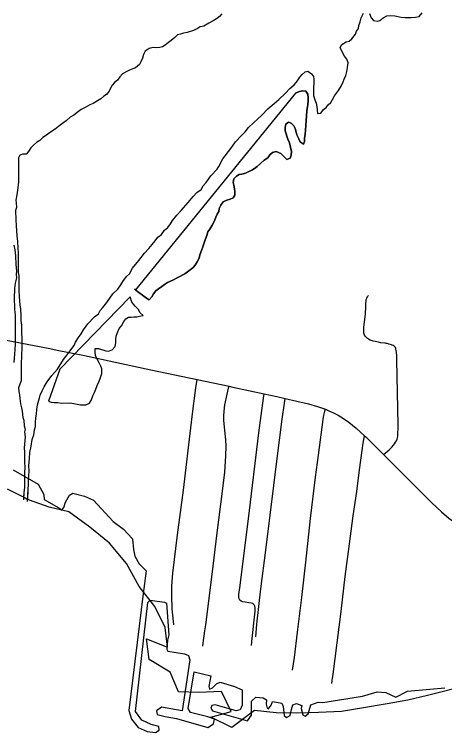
# Model space of a CAD drawing. Extents: x 0 to 34, y 0 to 22.
# Drawn here: x 7.8794 to 8.0868, y 17.9516 to 18.2977 of the extents above; entities that cross this region are included whole.
import ezdxf

# ---------------------------------------------------------------- set-up
doc = ezdxf.new("R2010")
doc.units = 0
for name, color, linetype in [('GM_X_Corporation', 7, 'Continuous'), ('GM_X_County_Road', 7, 'Continuous'), ('GM_X_Major_Lake', 7, 'Continuous'), ('GM_X_Minor_River', 7, 'Continuous'), ('GM_X_Township_Road', 7, 'Continuous')]:
    doc.layers.add(name, color=color, linetype=linetype)

msp = doc.modelspace()

# ---------------------------------------------------------------- linework, layer by layer
at = {"layer": 'GM_X_Corporation'}
msp.add_lwpolyline([(7.87891, 18.07817), (7.89089, 18.07134), (7.89365, 18.06642), (7.89377, 18.0639), (7.90084, 18.05995), (7.90226, 18.0588), (7.90335, 18.06007), (7.90407, 18.06259), (7.90599, 18.06606), (7.90767, 18.06702), (7.9133, 18.06558), (7.91762, 18.06355), (7.92708, 18.05336), (7.932, 18.04964), (7.93643, 18.04497), (7.93691, 18.03982), (7.93751, 18.0367), (7.93955, 18.03287), (7.94302, 18.02951), (7.94158, 18.0186), (7.93463, 17.96228), (7.93583, 17.95808), (7.93919, 17.95413), (7.94338, 17.95209), (7.94746, 17.95161), (7.94925, 17.95281), (7.94902, 17.95449), (7.94542, 17.95556), (7.94087, 17.9576), (7.93775, 17.9618), (7.94374, 18.01429), (7.94482, 18.01549), (7.95177, 18.01453), (7.95273, 18.01393), (7.95393, 17.99871), (7.95321, 17.99619), (7.95285, 17.99176), (7.95333, 17.99092), (7.96148, 17.9896), (7.9634, 17.98876), (7.964, 17.98661), (7.96028, 17.96216), (7.95033, 17.96384), (7.94794, 17.96216), (7.9483, 17.96036), (7.95213, 17.9594), (7.95764, 17.95844), (7.97275, 17.95413), (7.97538, 17.95593), (7.97584, 17.95805), (7.97262, 17.95916), (7.96436, 17.96132), (7.96328, 17.96324), (7.96603, 17.98085), (7.97406, 17.97893), (7.9731, 17.97378), (7.97346, 17.97258), (7.9749, 17.97318), (7.97694, 17.9751), (7.97862, 17.97594), (7.98557, 17.9739), (7.98928, 17.97222), (7.98928, 17.9648), (7.98832, 17.96252), (7.98629, 17.96216), (7.97622, 17.96503), (7.97454, 17.96467), (7.97418, 17.96347), (7.9749, 17.96204), (7.9918, 17.95724), (7.99372, 17.96), (7.99372, 17.96288), (7.99372, 17.96683), (7.99575, 17.96863), (7.99935, 17.96839), (8.00091, 17.96743), (8.00079, 17.96527), (8.00127, 17.96336), (8.00199, 17.96311), (8.00319, 17.9648), (8.0039, 17.96659), (8.00582, 17.96623), (8.00834, 17.96587), (8.00906, 17.9642), (8.00954, 17.95988), (8.01061, 17.95892), (8.01229, 17.95988), (8.01301, 17.96276), (8.01373, 17.96503), (8.01541, 17.96563), (8.01805, 17.96467), (8.01769, 17.96324), (8.01852, 17.96024), (8.0196, 17.95952), (8.02104, 17.96072), (8.02236, 17.96503), (8.02584, 17.96623), (8.02811, 17.96611), (8.04717, 17.96911), (8.05436, 17.97127), (8.05855, 17.97091), (8.06335, 17.96863), (8.06898, 17.97151), (8.07965, 17.97258), (8.08696, 17.97318)], dxfattribs=at)
at = {"layer": 'GM_X_County_Road'}
msp.add_line((7.96749, 18.12173), (7.98291, 18.11847), dxfattribs=at)
for points in [[(7.82045, 18.15202), (7.82799, 18.15045), (7.83523, 18.14892), (7.86448, 18.14276), (7.89654, 18.13662), (7.9, 18.13594)], [(7.9, 18.13594), (7.91331, 18.13331), (7.94522, 18.12644), (7.96749, 18.12173)], [(7.98291, 18.11847), (7.98475, 18.11808), (7.99988, 18.11484)], [(7.99988, 18.11484), (8.00601, 18.11353), (8.01, 18.11262)], [(8.01, 18.11262), (8.02114, 18.11009), (8.02558, 18.1088), (8.02935, 18.10744)], [(8.02935, 18.10744), (8.03106, 18.10671), (8.03318, 18.10574), (8.03544, 18.10453), (8.03806, 18.10292), (8.04058, 18.10114), (8.04419, 18.09825), (8.04821, 18.0946)], [(8.04821, 18.0946), (8.04876, 18.09409), (8.05731, 18.08559)], [(8.05731, 18.08559), (8.08071, 18.0623), (8.08523, 18.058), (8.08882, 18.05498), (8.09262, 18.05222), (8.09528, 18.05056), (8.09807, 18.0491), (8.10095, 18.04786), (8.10537, 18.04627), (8.10873, 18.04521), (8.10957, 18.04502)]]:
    msp.add_lwpolyline(points, dxfattribs=at)
at = {"layer": 'GM_X_Major_Lake'}
msp.add_lwpolyline([(8.09836, 17.97449), (8.07863, 17.96955), (8.06914, 17.96727), (8.05908, 17.96556), (8.04675, 17.96347), (8.03707, 17.96176), (8.02607, 17.96138), (8.01563, 17.961), (8.00557, 17.96118), (7.99514, 17.96232), (7.98432, 17.95415), (7.97407, 17.95909), (7.98394, 17.96175), (7.9792, 17.97144), (7.96838, 17.97087), (7.95851, 17.97125), (7.95453, 17.98074), (7.94447, 17.98682), (7.94314, 17.99688), (7.9532, 17.99271), (7.95206, 18.0022), (7.94713, 18.01246), (7.93953, 18.02195), (7.93346, 18.03316), (7.9253, 18.04284), (7.91581, 18.05063), (7.90576, 18.05804), (7.89627, 18.06032), (7.88678, 18.06354), (7.87615, 18.06886)], dxfattribs=at)
at = {"layer": 'GM_X_Minor_River'}
msp.add_line((7.88391, 18.06499), (7.88586, 18.06399), dxfattribs=at)
for points in [[(7.97943, 18.29797), (7.9783, 18.29663), (7.97679, 18.29549), (7.97527, 18.29453), (7.97319, 18.29338), (7.97073, 18.29204), (7.96902, 18.29165), (7.9677, 18.29088), (7.96581, 18.28992), (7.96277, 18.28896), (7.96088, 18.28857), (7.95955, 18.28818), (7.95803, 18.2878), (7.95671, 18.28646), (7.95501, 18.28512), (7.95368, 18.28417), (7.95217, 18.28283), (7.95085, 18.28206), (7.94952, 18.28168), (7.948, 18.28148), (7.94629, 18.28166), (7.9444, 18.28127), (7.94251, 18.27993), (7.94175, 18.27841), (7.94119, 18.27651), (7.94044, 18.27479), (7.93969, 18.27346), (7.9378, 18.27193), (7.93647, 18.27135), (7.93496, 18.27078), (7.93325, 18.27001), (7.93155, 18.26905), (7.93023, 18.26752), (7.9291, 18.266), (7.92778, 18.26485)], [(8.02366, 18.26054), (8.02367, 18.25864), (8.02425, 18.25656), (8.02483, 18.25485), (8.02522, 18.25314), (8.02542, 18.25162), (8.02562, 18.24991), (8.02713, 18.25011), (8.02845, 18.25183), (8.02978, 18.25278), (8.03072, 18.25412), (8.03204, 18.25526), (8.0328, 18.2566), (8.03373, 18.2585), (8.03562, 18.26098), (8.03694, 18.26308), (8.03788, 18.26517), (8.03844, 18.2665), (8.03919, 18.26822), (8.03975, 18.27012), (8.03993, 18.27202), (8.0403, 18.2743), (8.03972, 18.27601), (8.03857, 18.27753), (8.03723, 18.27999), (8.03647, 18.2817), (8.03722, 18.28322), (8.0393, 18.28437), (8.04082, 18.28476), (8.04214, 18.28591), (8.04384, 18.28819), (8.0444, 18.28953), (8.04534, 18.29086), (8.04552, 18.29238), (8.04608, 18.2941), (8.04664, 18.296), (8.04777, 18.29829)], [(8.05062, 18.29811), (8.05139, 18.29602), (8.05254, 18.2947), (8.05425, 18.29432), (8.05557, 18.29471), (8.05727, 18.29605), (8.05898, 18.29701), (8.06069, 18.2972), (8.06277, 18.29702), (8.06582, 18.29628), (8.06772, 18.2961), (8.07075, 18.29611), (8.07284, 18.29631), (8.07455, 18.2967), (8.07606, 18.29842)], [(7.88582, 18.06292), (7.88605, 18.06891), (7.88623, 18.07101), (7.88622, 18.07348), (7.8864, 18.07538), (7.88658, 18.07766), (7.88638, 18.08013), (7.88674, 18.08374), (7.88691, 18.08659), (7.88747, 18.08964), (7.88802, 18.09287), (7.88877, 18.09515), (7.88914, 18.09743), (7.8897, 18.09915), (7.88969, 18.10105), (7.88986, 18.10333), (7.89005, 18.10504), (7.89022, 18.10732), (7.89059, 18.1096), (7.89153, 18.11284), (7.8919, 18.11417), (7.89284, 18.11627), (7.89378, 18.11817), (7.89528, 18.12065), (7.89755, 18.1237), (7.90019, 18.12675), (7.9032, 18.13133), (7.90584, 18.13495), (7.90716, 18.13667), (7.90829, 18.13819), (7.90885, 18.13972), (7.91036, 18.142), (7.91168, 18.14372), (7.91281, 18.14562), (7.91488, 18.14849), (7.91809, 18.15192), (7.91998, 18.15345), (7.92074, 18.15497), (7.92206, 18.1565), (7.92395, 18.15879), (7.92696, 18.16298), (7.92923, 18.16528), (7.93073, 18.16737), (7.93168, 18.1689), (7.93356, 18.17138), (7.93489, 18.17271), (7.93639, 18.17538), (7.93941, 18.17901), (7.94224, 18.18263), (7.94431, 18.18492), (7.94582, 18.18683), (7.94733, 18.18855), (7.94865, 18.19026), (7.95036, 18.1916), (7.95186, 18.1937), (7.95338, 18.19503), (7.9547, 18.19675), (7.95564, 18.19828), (7.95771, 18.20095), (7.95979, 18.20324), (7.96319, 18.20705), (7.96564, 18.20991), (7.96734, 18.21182), (7.96942, 18.21335), (7.97036, 18.21507), (7.97187, 18.2166), (7.97413, 18.21984), (7.97715, 18.22308), (7.97791, 18.22441), (7.97998, 18.22804), (7.98375, 18.23299), (7.98601, 18.23623), (7.98884, 18.23929), (7.99073, 18.24101), (7.99224, 18.24311), (7.9947, 18.2454), (7.99677, 18.24731), (7.99866, 18.24903), (8.00168, 18.25208), (8.00471, 18.25476), (8.00698, 18.25667), (8.01019, 18.25972), (8.01227, 18.26201), (8.01435, 18.26373), (8.01548, 18.26507), (8.01698, 18.26736), (8.01812, 18.26869), (8.01963, 18.27003), (8.02096, 18.27023), (8.02267, 18.26909), (8.02363, 18.26777), (8.02382, 18.26644), (8.02383, 18.26473), (8.02365, 18.26225), (8.02366, 18.26054)], [(7.88586, 18.06399), (7.88605, 18.06891), (7.88623, 18.07101), (7.88622, 18.07348), (7.8864, 18.07538), (7.88658, 18.07766), (7.88638, 18.08013), (7.88674, 18.08374), (7.88691, 18.08659), (7.88747, 18.08964), (7.88802, 18.09287), (7.88877, 18.09515), (7.88914, 18.09743), (7.8897, 18.09915), (7.88969, 18.10105), (7.88986, 18.10333), (7.89005, 18.10504), (7.89022, 18.10732), (7.89059, 18.1096), (7.89153, 18.11284), (7.8919, 18.11417), (7.89284, 18.11627), (7.89378, 18.11817), (7.89528, 18.12065), (7.89755, 18.1237), (7.90019, 18.12675), (7.9032, 18.13133), (7.90584, 18.13495), (7.90716, 18.13667), (7.90829, 18.13819), (7.90885, 18.13972), (7.91036, 18.142), (7.91168, 18.14372), (7.91281, 18.14562), (7.91488, 18.14849), (7.91809, 18.15192), (7.91998, 18.15345), (7.92074, 18.15497), (7.92206, 18.1565), (7.92395, 18.15879), (7.92696, 18.16298), (7.92923, 18.16528), (7.93073, 18.16737), (7.93168, 18.1689), (7.93356, 18.17138), (7.93489, 18.17271), (7.93639, 18.17538), (7.93941, 18.17901), (7.94224, 18.18263), (7.94431, 18.18492), (7.94582, 18.18683), (7.94733, 18.18855), (7.94865, 18.19026), (7.95036, 18.1916), (7.95186, 18.1937), (7.95338, 18.19503), (7.9547, 18.19675), (7.95564, 18.19828), (7.95771, 18.20095), (7.95979, 18.20324), (7.96319, 18.20705), (7.96564, 18.20991), (7.96734, 18.21182), (7.96942, 18.21335), (7.97036, 18.21507), (7.97187, 18.2166), (7.97413, 18.21984), (7.97715, 18.22308), (7.97791, 18.22441), (7.97998, 18.22804), (7.98375, 18.23299), (7.98601, 18.23623), (7.98884, 18.23929), (7.99073, 18.24101), (7.99224, 18.24311), (7.9947, 18.2454), (7.99677, 18.24731), (7.99866, 18.24903), (8.00168, 18.25208), (8.00471, 18.25476), (8.00698, 18.25667), (8.01019, 18.25972), (8.01227, 18.26201), (8.01435, 18.26373), (8.01548, 18.26507), (8.01698, 18.26736), (8.01812, 18.26869), (8.01963, 18.27003), (8.02096, 18.27023), (8.02267, 18.26909), (8.02363, 18.26777), (8.02382, 18.26644), (8.02383, 18.26473), (8.02365, 18.26225), (8.02366, 18.26054)], [(7.92778, 18.26485), (7.92664, 18.26352), (7.9257, 18.26218), (7.92514, 18.26066), (7.92382, 18.25913), (7.92249, 18.25818), (7.92117, 18.25703), (7.91947, 18.25607), (7.91739, 18.25473), (7.91587, 18.25416), (7.9136, 18.25281), (7.9117, 18.25186), (7.91038, 18.2509), (7.90811, 18.24918), (7.90641, 18.24822), (7.90433, 18.24631), (7.90149, 18.24421), (7.89903, 18.24229), (7.89639, 18.24057), (7.89487, 18.23942), (7.89317, 18.23828), (7.89166, 18.23694), (7.89014, 18.23598), (7.88863, 18.23464), (7.88731, 18.23331), (7.88618, 18.23159), (7.88505, 18.23026), (7.88353, 18.23025), (7.88201, 18.22986), (7.88145, 18.22853), (7.8815, 18.21941), (7.88151, 18.21694), (7.88114, 18.21409), (7.88059, 18.21066), (7.88022, 18.20819), (7.88023, 18.20686), (7.88043, 18.20458), (7.88006, 18.20325), (7.88008, 18.19869), (7.88029, 18.19584), (7.88069, 18.1909), (7.88089, 18.18824), (7.8811, 18.18501), (7.8813, 18.18273), (7.88135, 18.17323), (7.88155, 18.1719), (7.88158, 18.16448), (7.88179, 18.16183), (7.88199, 18.15955), (7.882, 18.15765), (7.88239, 18.15556), (7.88259, 18.15252), (7.8826, 18.15024), (7.88281, 18.14796), (7.88282, 18.14416), (7.88303, 18.1415), (7.88305, 18.13618), (7.88288, 18.13427), (7.88288, 18.13237), (7.88271, 18.13009), (7.88275, 18.12116), (7.882, 18.11945), (7.88144, 18.11773), (7.88164, 18.11602), (7.88184, 18.11432), (7.88204, 18.11261), (7.88243, 18.10995), (7.88282, 18.10805), (7.88321, 18.10653), (7.8836, 18.10349), (7.88399, 18.10216), (7.88419, 18.0995), (7.88458, 18.09779), (7.88439, 18.09646), (7.8846, 18.09418), (7.88424, 18.08886), (7.88425, 18.08677), (7.88426, 18.08468), (7.88428, 18.08202), (7.88448, 18.07917), (7.8843, 18.07708), (7.88434, 18.06967), (7.88397, 18.06738), (7.88391, 18.06499)], [(7.92778, 18.26485), (7.92664, 18.26352), (7.9257, 18.26218), (7.92514, 18.26066), (7.92382, 18.25913), (7.92249, 18.25818), (7.92117, 18.25703), (7.91947, 18.25607), (7.91739, 18.25473), (7.91587, 18.25416), (7.9136, 18.25281), (7.9117, 18.25186), (7.91038, 18.2509), (7.90811, 18.24918), (7.90641, 18.24822), (7.90433, 18.24631), (7.90149, 18.24421), (7.89903, 18.24229), (7.89639, 18.24057), (7.89487, 18.23942), (7.89317, 18.23828), (7.89166, 18.23694), (7.89014, 18.23598), (7.88863, 18.23464), (7.88731, 18.23331), (7.88618, 18.23159), (7.88505, 18.23026), (7.88353, 18.23025), (7.88201, 18.22986), (7.88145, 18.22853), (7.8815, 18.21941), (7.88151, 18.21694), (7.88114, 18.21409), (7.88059, 18.21066), (7.88022, 18.20819), (7.88023, 18.20686), (7.88043, 18.20458), (7.88006, 18.20325), (7.88008, 18.19869), (7.88029, 18.19584), (7.88069, 18.1909), (7.88089, 18.18824), (7.8811, 18.18501), (7.8813, 18.18273), (7.88135, 18.17323), (7.88155, 18.1719), (7.88158, 18.16448), (7.88179, 18.16183), (7.88199, 18.15955), (7.882, 18.15765), (7.88239, 18.15556), (7.88259, 18.15252), (7.8826, 18.15024), (7.88281, 18.14796), (7.88282, 18.14416), (7.88303, 18.1415), (7.88305, 18.13618), (7.88288, 18.13427), (7.88288, 18.13237), (7.88271, 18.13009), (7.88275, 18.12116), (7.882, 18.11945), (7.88144, 18.11773), (7.88164, 18.11602), (7.88184, 18.11432), (7.88204, 18.11261), (7.88243, 18.10995), (7.88282, 18.10805), (7.88321, 18.10653), (7.8836, 18.10349), (7.88399, 18.10216), (7.88419, 18.0995), (7.88458, 18.09779), (7.88439, 18.09646), (7.8846, 18.09418), (7.88424, 18.08886), (7.88425, 18.08677), (7.88426, 18.08468), (7.88428, 18.08202), (7.88448, 18.07917), (7.8843, 18.07708), (7.88434, 18.06967), (7.88397, 18.06738), (7.88387, 18.0637)], [(8.01494, 18.25974), (8.01683, 18.26051), (8.01854, 18.2609), (8.01987, 18.26072), (8.02082, 18.2592), (8.02102, 18.25749), (8.02103, 18.25616), (8.02085, 18.25407), (8.02048, 18.25141), (8.02031, 18.24856), (8.02013, 18.24647), (8.01995, 18.24399), (8.01977, 18.24209), (8.01959, 18.23981), (8.01922, 18.2381), (8.01923, 18.23639), (8.01886, 18.23506), (8.01714, 18.23619), (8.01657, 18.23771), (8.01561, 18.2396), (8.01522, 18.24093), (8.01483, 18.24264), (8.01407, 18.24397), (8.01292, 18.24529), (8.01159, 18.24566), (8.01027, 18.24471), (8.00989, 18.24319), (8.0099, 18.24148), (8.01125, 18.23749), (8.01202, 18.23579), (8.0126, 18.2337), (8.01299, 18.23161), (8.01281, 18.2299), (8.01244, 18.22837), (8.01073, 18.2278), (8.00787, 18.23063), (8.00559, 18.23157), (8.00388, 18.23119), (8.00256, 18.23004), (8.00161, 18.22852), (7.99991, 18.22737), (7.99802, 18.22584), (7.99651, 18.22431), (7.99519, 18.22336), (7.99386, 18.22259), (7.99216, 18.22182), (7.99083, 18.22124), (7.98913, 18.22067), (7.9878, 18.22047), (7.98647, 18.2197), (7.98515, 18.21837), (7.98497, 18.21666), (7.98517, 18.21533), (7.98555, 18.21362), (7.98575, 18.21229), (7.98576, 18.21058), (7.98482, 18.20924), (7.98349, 18.20867), (7.98179, 18.20809), (7.98008, 18.20732), (7.97895, 18.2058), (7.9782, 18.20408), (7.97802, 18.20275), (7.97726, 18.20142), (7.97651, 18.19989), (7.97595, 18.19818), (7.97482, 18.19608), (7.97369, 18.19418), (7.97275, 18.19284), (7.97219, 18.19113), (7.97144, 18.18904), (7.97051, 18.18618), (7.96957, 18.1839), (7.96882, 18.1818), (7.96845, 18.18028), (7.96751, 18.17838), (7.96657, 18.17685), (7.96543, 18.17552), (7.96354, 18.17418), (7.96165, 18.17265), (7.95824, 18.17092), (7.95578, 18.16958), (7.95332, 18.16843), (7.95181, 18.16747), (7.95048, 18.16651), (7.94897, 18.16537), (7.94765, 18.16441), (7.94651, 18.16308), (7.94576, 18.16155), (7.94444, 18.16021), (7.94311, 18.16097), (7.94177, 18.16191), (7.93872, 18.16418), (7.93739, 18.16531)], [(7.93778, 18.16498), (7.93872, 18.16418), (7.94177, 18.16191), (7.94311, 18.16097), (7.94444, 18.16021), (7.94576, 18.16155), (7.94651, 18.16308), (7.94765, 18.16441), (7.94897, 18.16537), (7.95048, 18.16651), (7.95181, 18.16747), (7.95332, 18.16843), (7.95578, 18.16958), (7.95824, 18.17092), (7.96165, 18.17265), (7.96354, 18.17418), (7.96543, 18.17552), (7.96657, 18.17685), (7.96751, 18.17838), (7.96845, 18.18028), (7.96882, 18.1818), (7.96957, 18.1839), (7.97051, 18.18618), (7.97144, 18.18904), (7.97219, 18.19113), (7.97275, 18.19284), (7.97369, 18.19418), (7.97482, 18.19608), (7.97595, 18.19818), (7.97651, 18.19989), (7.97726, 18.20142), (7.97802, 18.20275), (7.9782, 18.20408), (7.97895, 18.2058), (7.98008, 18.20732), (7.98179, 18.20809), (7.98349, 18.20867), (7.98482, 18.20924), (7.98576, 18.21058), (7.98575, 18.21229), (7.98555, 18.21362), (7.98517, 18.21533), (7.98497, 18.21666), (7.98515, 18.21837), (7.98647, 18.2197), (7.9878, 18.22047), (7.98913, 18.22067), (7.99083, 18.22124), (7.99216, 18.22182), (7.99386, 18.22259), (7.99519, 18.22336), (7.99651, 18.22431), (7.99802, 18.22584), (7.99991, 18.22737), (8.00161, 18.22852), (8.00256, 18.23004), (8.00388, 18.23119), (8.00559, 18.23157), (8.00787, 18.23063), (8.01073, 18.2278), (8.01244, 18.22837), (8.01281, 18.2299), (8.01299, 18.23161), (8.0126, 18.2337), (8.01202, 18.23579), (8.01125, 18.23749), (8.0099, 18.24148), (8.00989, 18.24319), (8.01027, 18.24471), (8.01159, 18.24566), (8.01292, 18.24529), (8.01407, 18.24397), (8.01483, 18.24264), (8.01522, 18.24093), (8.01561, 18.2396), (8.01657, 18.23771), (8.01714, 18.23619), (8.01886, 18.23506), (8.01923, 18.23639), (8.01922, 18.2381), (8.01959, 18.23981), (8.01977, 18.24209), (8.01995, 18.24399), (8.02013, 18.24647), (8.02031, 18.24856), (8.02048, 18.25141), (8.02085, 18.25407), (8.02103, 18.25616), (8.02102, 18.25749), (8.02082, 18.2592), (8.01987, 18.26072), (8.01854, 18.2609), (8.01683, 18.26051), (8.01494, 18.25974)], [(8.01494, 18.25974), (7.93778, 18.16498)], [(7.87929, 18.12989), (7.87947, 18.13198), (7.87965, 18.13388), (7.87983, 18.13616), (7.88, 18.13901), (7.87993, 18.15288), (7.87973, 18.15555), (7.87972, 18.15707), (7.87952, 18.15991), (7.87951, 18.16201), (7.87969, 18.1641), (7.87968, 18.16562), (7.88005, 18.16809), (7.88023, 18.16942), (7.8806, 18.17075), (7.8804, 18.17227), (7.88059, 18.17417), (7.88038, 18.17721), (7.88017, 18.18139), (7.87977, 18.18424), (7.87938, 18.18652)], [(7.8959, 18.11134), (7.89723, 18.11077), (7.89856, 18.11059), (7.90046, 18.1106), (7.90217, 18.11042), (7.90616, 18.11044), (7.90805, 18.11026), (7.90976, 18.10988), (7.91129, 18.10951), (7.91394, 18.10952), (7.91565, 18.11029), (7.91659, 18.11201), (7.91734, 18.11391), (7.91809, 18.11543), (7.91865, 18.11715), (7.9194, 18.11886), (7.92034, 18.12096), (7.9209, 18.12267), (7.92165, 18.12457), (7.92164, 18.12685), (7.92106, 18.12818), (7.9203, 18.1297), (7.91934, 18.13159), (7.91857, 18.1333), (7.91837, 18.13501), (7.91836, 18.13672), (7.92007, 18.13673), (7.92349, 18.1356), (7.92482, 18.13542), (7.92653, 18.136), (7.92804, 18.13771), (7.92841, 18.13943), (7.9284, 18.14114), (7.92858, 18.14266), (7.92914, 18.14437), (7.92989, 18.14627), (7.93102, 18.14761), (7.93215, 18.14971), (7.9331, 18.15104), (7.93442, 18.15181), (7.93575, 18.15181), (7.93708, 18.15201), (7.93841, 18.15202), (7.93973, 18.15221), (7.94144, 18.1526), (7.94011, 18.15392), (7.93915, 18.15563), (7.93762, 18.15714), (7.93609, 18.15904), (7.93532, 18.1615)], [(7.93532, 18.1615), (7.90133, 18.12676), (7.8959, 18.11134)]]:
    msp.add_lwpolyline(points, dxfattribs=at)
at = {"layer": 'GM_X_Township_Road'}
for points in [[(8.05731, 18.08559), (8.06001, 18.08785), (8.06137, 18.08922), (8.06216, 18.09011), (8.06268, 18.09079), (8.06314, 18.09148), (8.06356, 18.09224), (8.06386, 18.09296), (8.06408, 18.09371), (8.06422, 18.09454), (8.06433, 18.0954), (8.06443, 18.09858), (8.0644, 18.09983), (8.06376, 18.13123), (8.06372, 18.13311), (8.06357, 18.13488), (8.06347, 18.1357), (8.06336, 18.13633), (8.06326, 18.1367), (8.06309, 18.13712), (8.06292, 18.13738), (8.06255, 18.13778), (8.06208, 18.13809), (8.0616, 18.13834), (8.06121, 18.13849), (8.06077, 18.13865), (8.05999, 18.13884), (8.0596, 18.13894), (8.05916, 18.13902), (8.05864, 18.13913), (8.0581, 18.13922), (8.05614, 18.13948), (8.05491, 18.13971), (8.05331, 18.14004), (8.05243, 18.14025), (8.05095, 18.14076), (8.05013, 18.14114), (8.0496, 18.14152), (8.04928, 18.14178), (8.04893, 18.14211), (8.04853, 18.14264), (8.04823, 18.1431), (8.04804, 18.14352), (8.0479, 18.14403), (8.04785, 18.14464), (8.04781, 18.14511), (8.04781, 18.14576), (8.04781, 18.14628), (8.0479, 18.14703), (8.04869, 18.15325), (8.04874, 18.1539), (8.04879, 18.15624), (8.04884, 18.15802), (8.04895, 18.1598), (8.04907, 18.16027), (8.04926, 18.16095), (8.04972, 18.16172), (8.05012, 18.16228)], [(7.95634, 18.00359), (7.95615, 18.00513), (7.95556, 18.01132), (7.95527, 18.01753), (7.95527, 18.02219), (7.95582, 18.02838), (7.95814, 18.04687), (7.96088, 18.06845), (7.96519, 18.10393), (7.96698, 18.1178), (7.96749, 18.12173)], [(7.97025, 17.99322), (7.97046, 17.99475), (7.97118, 18.00064), (7.9717, 18.00353), (7.97475, 18.02775), (7.97723, 18.04783), (7.9798, 18.06789), (7.98082, 18.07717), (7.98142, 18.08493), (7.98151, 18.08959), (7.98132, 18.09269), (7.98081, 18.09733), (7.98044, 18.10198), (7.9804, 18.1041), (7.98055, 18.10654), (7.98092, 18.10949), (7.98272, 18.11759), (7.98291, 18.11847)], [(7.99376, 17.99357), (7.99395, 17.99544), (7.99549, 18.01017), (7.99547, 18.01179), (7.99535, 18.01259), (7.99509, 18.01316), (7.99473, 18.01355), (7.99431, 18.01378), (7.99379, 18.01396), (7.99241, 18.01421), (7.99067, 18.01447), (7.98932, 18.01471), (7.98872, 18.01497), (7.98817, 18.01538), (7.98776, 18.01605), (7.98759, 18.01683), (7.98755, 18.01754), (7.98763, 18.01838), (7.98806, 18.02144), (7.9923, 18.05455), (7.99726, 18.09599), (7.99959, 18.11269), (7.99988, 18.11484)], [(7.99589, 17.99778), (7.99637, 18.00392), (7.99831, 18.02094), (8.00059, 18.03953), (8.00275, 18.05637), (8.00452, 18.07068), (8.00602, 18.08244), (8.00856, 18.10258), (8.00967, 18.11031), (8.01, 18.11262)], [(8.01357, 17.98164), (8.01438, 17.98777), (8.0159, 17.99995), (8.01794, 18.01676), (8.01993, 18.03376), (8.02222, 18.05472), (8.02464, 18.07473), (8.02595, 18.0853), (8.02824, 18.1025), (8.02864, 18.10458), (8.0291, 18.10643), (8.02935, 18.10744)], [(8.03239, 17.97525), (8.03267, 17.97672), (8.03308, 17.9797), (8.03697, 18.01), (8.03894, 18.02676), (8.04048, 18.03882), (8.04266, 18.05612), (8.04448, 18.06773), (8.04576, 18.07819), (8.04708, 18.08749), (8.0476, 18.09103), (8.04821, 18.0946)]]:
    msp.add_lwpolyline(points, dxfattribs=at)

doc.saveas('drawing.dxf')
